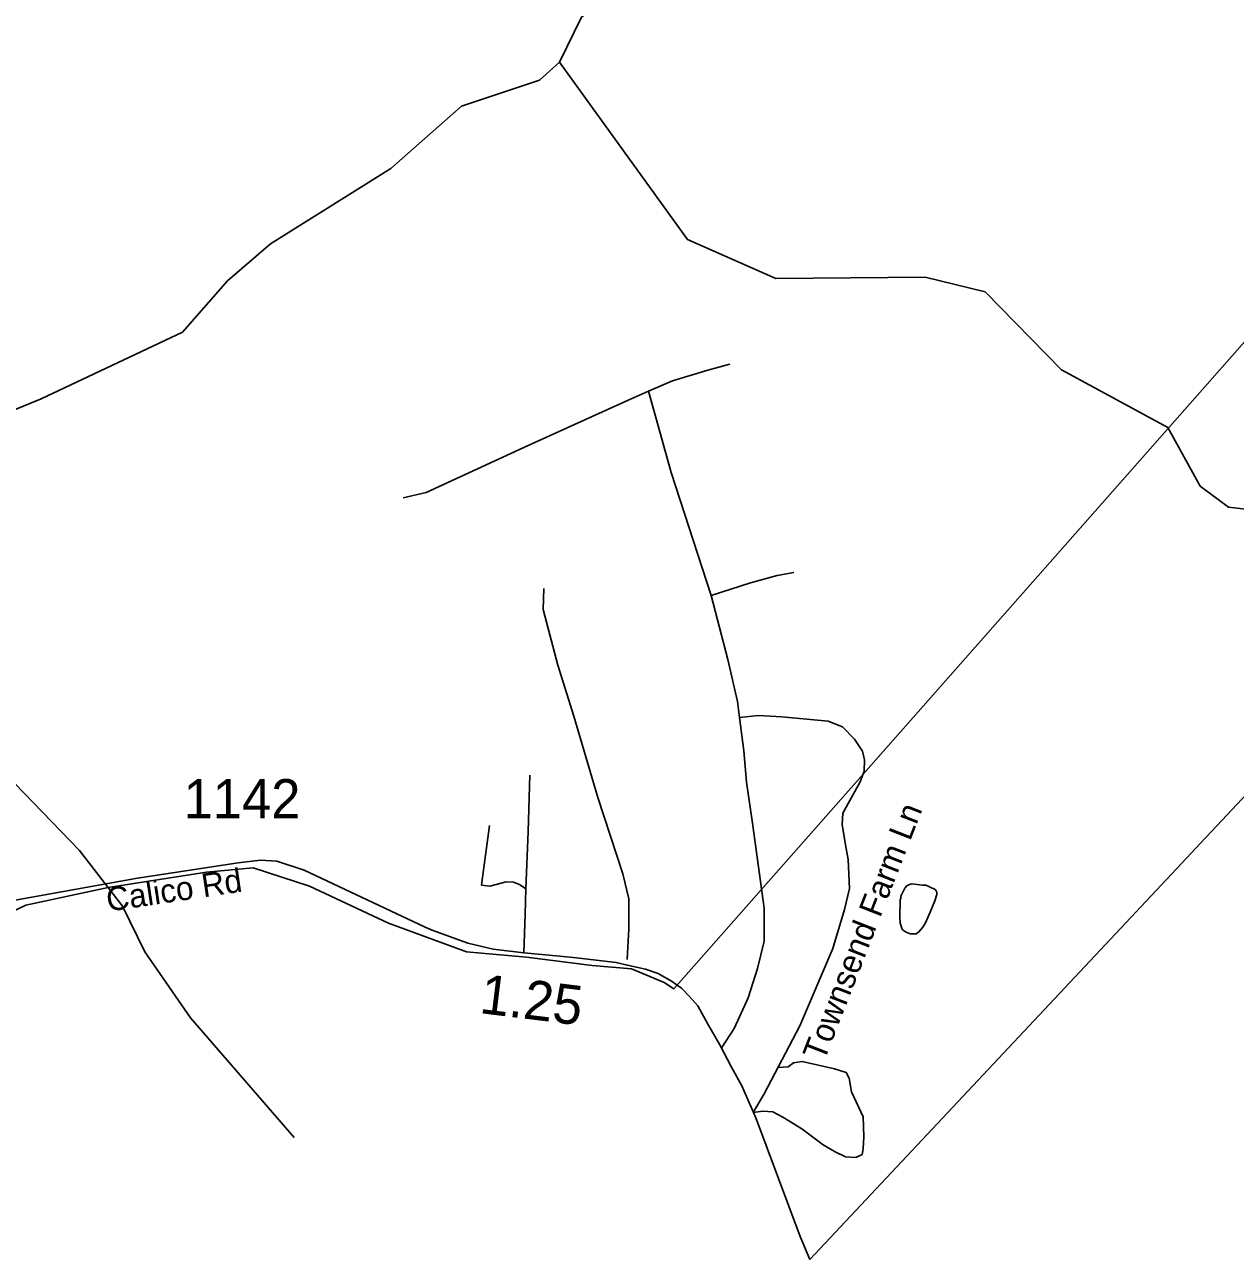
# Model space of a CAD drawing. Extents: x 1159738 to 1321356, y 736314 to 882035.
# Drawn here: x 1226764 to 1230616, y 768473 to 772392 of the extents above; entities that cross this region are included whole.
import ezdxf

# ---------------------------------------------------------------- set-up
doc = ezdxf.new("R2010")
doc.units = 0
for name, color, linetype in [('Exist Boundary Political City Limit New InsideOut', 7, 'Continuous'), ('Exist Hydrographic Creek Single Shore', 7, 'Continuous'), ('Exist Hydrographic Misc Water Feature', 7, 'Continuous'), ('Exist Road Non-System Type 51', 7, 'Continuous'), ('Exist Road Non-System Type 51 Label', 7, 'Continuous'), ('Exist Road Secondary Mileage Hundredths English Label', 7, 'Continuous'), ('Exist Road Secondary Type 51 Attributed', 7, 'Continuous'), ('Exist Road Secondary Type 51 Label', 7, 'Continuous'), ('Exist Road Secondary Type 51 Number Label', 7, 'Continuous'), ('Exist Utilities Electrical Transmission Line', 7, 'Continuous')]:
    doc.layers.add(name, color=color, linetype=linetype)

msp = doc.modelspace()

# ---------------------------------------------------------------- linework, layer by layer
at = {"layer": 'Exist Boundary Political City Limit New InsideOut'}
for points in [[(1228360.9, 769425.3), (1228570, 769398.3), (1228694.7, 769388.2), (1228799, 769344.5), (1228829.4, 769324.2), (1233722.2, 774872.4)], [(1226667.2, 769543.1), (1226768.3, 769590.3), (1227029.9, 769646.1), (1227343.4, 769695.1), (1227491.8, 769708.6), (1227670.5, 769651.3), (1227922.5, 769533.4), (1228169.6, 769442), (1228360.9, 769425.3)]]:
    msp.add_lwpolyline(points, dxfattribs=at)
at = {"layer": 'Exist Hydrographic Creek Single Shore'}
for points in [[(1228465.9, 772271.7), (1228535.6, 772415.5), (1228589.3, 772460.3), (1228728.6, 772497.4), (1228804.9, 772593.2), (1228820.1, 772682.6), (1228918.1, 772756.6), (1228976.9, 772817.6), (1229029.1, 772896.4), (1229033.2, 773073.9), (1229163.8, 773339.7), (1229283.5, 773556.8)], [(1224524.1, 770953.8), (1224601.5, 770924.9), (1224661.9, 770861.3), (1224773.5, 770793), (1225049.5, 770687.5), (1225232, 770613.1), (1225278.6, 770617.8), (1225498.5, 770682.8), (1225687.8, 770766.7), (1225765.3, 770768.3), (1226817.2, 771201), (1227266.2, 771413.3), (1227409.9, 771576.7), (1227547.1, 771694.3), (1227929.2, 771933.7), (1228154.6, 772132.3), (1228402.8, 772215.1), (1228465.9, 772271.7)], [(1227622, 768851.1), (1227292.2, 769231.8), (1227147.2, 769441.5), (1227076.2, 769587.4), (1226939.2, 769764.1), (1226614.2, 770098.9), (1226539.1, 770126.7), (1226363.2, 770080.9), (1226180.2, 770094.5), (1225634.1, 770249.9), (1225470.2, 770354.9), (1225254.1, 770564.9), (1225232, 770613.1)]]:
    msp.add_lwpolyline(points, dxfattribs=at)
at = {"layer": 'Exist Hydrographic Misc Water Feature'}
for points in [[(1233215.2, 769362.5), (1233024.2, 769356.5), (1232734.3, 769424.7), (1232206.3, 769671.7), (1232101.2, 769798.5), (1232014.2, 769977.5), (1231954.1, 770244.6), (1231884.2, 770429.8), (1231755.1, 770609.6), (1230937.2, 770888.7), (1230702.2, 770844.1), (1230594.1, 770856.1), (1230504.2, 770923.6), (1230401.2, 771109.5), (1230063.2, 771293.5), (1229820.2, 771541.3), (1229629.2, 771587.8), (1229154.2, 771584.2), (1228873.1, 771708), (1228465.9, 772271.7)], [(1229552, 769619), (1229560.4, 769636.1), (1229564.7, 769644.2), (1229570.8, 769652.3), (1229578.9, 769656.2), (1229586.9, 769657.7), (1229621, 769654.5), (1229630.9, 769654.4), (1229642.8, 769648.4), (1229660.5, 769639.8), (1229664.4, 769635.6), (1229666.4, 769631.5), (1229666.3, 769627.4), (1229666.1, 769624.1), (1229659.6, 769603.7), (1229644.6, 769567.9), (1229629.8, 769534.6), (1229621.5, 769520.8), (1229609.1, 769505.5), (1229600.9, 769499.1), (1229592.9, 769499.2), (1229582.8, 769499.4), (1229570.9, 769503.7), (1229563.1, 769508), (1229557.2, 769512.2), (1229553.4, 769520.5), (1229549.7, 769532.9), (1229548.2, 769551), (1229549.6, 769606.8), (1229551.8, 769612.4), (1229552, 769619)]]:
    msp.add_lwpolyline(points, dxfattribs=at)
at = {"layer": 'Exist Road Non-System Type 51'}
for p, q in [((1228221.2, 769678.6), (1228242.8, 769843.9)), ((1228356.5, 769561.5), (1228358.9, 769642.5)), ((1228352.7, 769438.4), (1228356.5, 769561.5))]:
    msp.add_line(p, q, dxfattribs=at)
for points in [[(1228748.6, 771225.6), (1228825, 771258.8), (1228937.9, 771292), (1229007.6, 771311.9)], [(1227968.3, 770886.6), (1228041.4, 770903.2), (1228366.8, 771052.8), (1228682.2, 771195.6), (1228748.6, 771225.6)], [(1228748.6, 771225.6), (1228821.7, 770966.4), (1228947.9, 770575.4)], [(1228947.9, 770575.4), (1229074, 770615.3), (1229158.2, 770639.6), (1229211.3, 770648.5)], [(1228416.6, 770597.5), (1228414.4, 770531.1), (1228460.9, 770353.9), (1228511.8, 770192), (1228588.4, 769932.9)], [(1228947.9, 770575.4), (1229001, 770371.6), (1229032, 770238.7), (1229038.6, 770187.7), (1229051.9, 770081.4), (1229060.8, 769981.7)], [(1229082.1, 768930.4), (1229116.5, 768989.9), (1229230.1, 769206.6), (1229335.7, 769452.5), (1229372.7, 769576.1), (1229388.5, 769643.5), (1229384.5, 769736), (1229375.3, 769782.3), (1229364.7, 769847.1), (1229367.4, 769882.8), (1229422.8, 769982.3), (1229434.7, 770016.6), (1229436, 770052.3), (1229429.4, 770080.1), (1229404.3, 770118.4), (1229366, 770158.1), (1229321.1, 770175.3), (1229173.1, 770189.8), (1229099.2, 770193.8), (1229038.6, 770187.7)], [(1228358.9, 769642.5), (1228366.5, 769824.6), (1228371.7, 770004.3)], [(1228982, 769137.2), (1229021.6, 769198), (1229066.5, 769295.8), (1229095.6, 769388.4), (1229116.7, 769475.6), (1229116.7, 769581.3), (1229079.7, 769851), (1229060.8, 769981.7)], [(1228588.4, 769932.9), (1228667.6, 769689.7), (1228686.1, 769610.4), (1228686.1, 769515.3), (1228680.8, 769417.4)], [(1228358.9, 769642.5), (1228339, 769655.8), (1228319.7, 769663.8), (1228296.4, 769665.1), (1228244.1, 769650.5), (1228218, 769654.5), (1228221.2, 769678.6)], [(1229082.1, 768930.4), (1229112.7, 768934.7), (1229144.4, 768933.4), (1229176.1, 768916.2), (1229236.8, 768879.2), (1229304.2, 768827.6), (1229342.5, 768805.2), (1229375.5, 768789.3), (1229408.5, 768788), (1229428.3, 768797.2), (1229432.3, 768815.7), (1229433.6, 768854.1), (1229432.3, 768917.5), (1229395.3, 768996.8), (1229387.4, 769040.4), (1229378.2, 769057.6), (1229341.2, 769069.5), (1229238.1, 769093.3), (1229210.4, 769089.3), (1229193.2, 769076.1), (1229161.5, 769073.5)]]:
    msp.add_lwpolyline(points, dxfattribs=at)
at = {"layer": 'Exist Road Secondary Type 51 Attributed'}
for points in [[(1226734, 769606.5), (1227123.2, 769676.2), (1227443.3, 769725.2), (1227514.8, 769733.2), (1227567.1, 769730.5), (1227653.7, 769701.2), (1228039, 769520.8), (1228061.3, 769510.4), (1228174, 769469.1), (1228255.1, 769450.4), (1228352.7, 769438.4), (1228466.8, 769427.7), (1228520.5, 769422.4), (1228600.2, 769413), (1228646.3, 769407.7), (1228686.1, 769398.6), (1228739.7, 769386.4), (1228779.6, 769373), (1228822.2, 769349), (1228840, 769336.3)], [(1228840, 769336.3), (1228853.8, 769326.3), (1228878.6, 769301), (1228906.1, 769270.3), (1228936.3, 769214.3), (1228976.2, 769146.2), (1229013.3, 769075.5), (1229046.3, 769015.5), (1229091, 768914.1), (1229231.2, 768536.6), (1229262.5, 768463.5)]]:
    msp.add_lwpolyline(points, dxfattribs=at)
at = {"layer": 'Exist Utilities Electrical Transmission Line'}
for p, q in [((1230557.6, 769843.7), (1230520.2, 769803.9)), ((1230520.2, 769803.9), (1230445.7, 769724.4)), ((1229262.5, 768463.5), (1230445.7, 769724.4))]:
    msp.add_line(p, q, dxfattribs=at)
msp.add_lwpolyline([(1231475.2, 770833.3), (1230938.4, 770249.5), (1230557.6, 769843.7)], dxfattribs=at)

# ---------------------------------------------------------------- texts
at = {"layer": 'Exist Road Non-System Type 51 Label'}
msp.add_text('Townsend Farm Ln', height=75, rotation=68.6896, dxfattribs=at).set_placement((1229307.6, 769090.9))
at = {"layer": 'Exist Road Secondary Mileage Hundredths English Label'}
msp.add_text('1.25', height=125, rotation=352.9876, dxfattribs=at).set_placement((1228208.6, 769247.4))
at = {"layer": 'Exist Road Secondary Type 51 Label'}
msp.add_text('Calico Rd', height=75, rotation=8.5104, dxfattribs=at).set_placement((1227030.1, 769569.7))
at = {"layer": 'Exist Road Secondary Type 51 Number Label'}
msp.add_text('1142', height=125, dxfattribs=at).set_placement((1227270, 769866.3))

doc.saveas('drawing.dxf')
